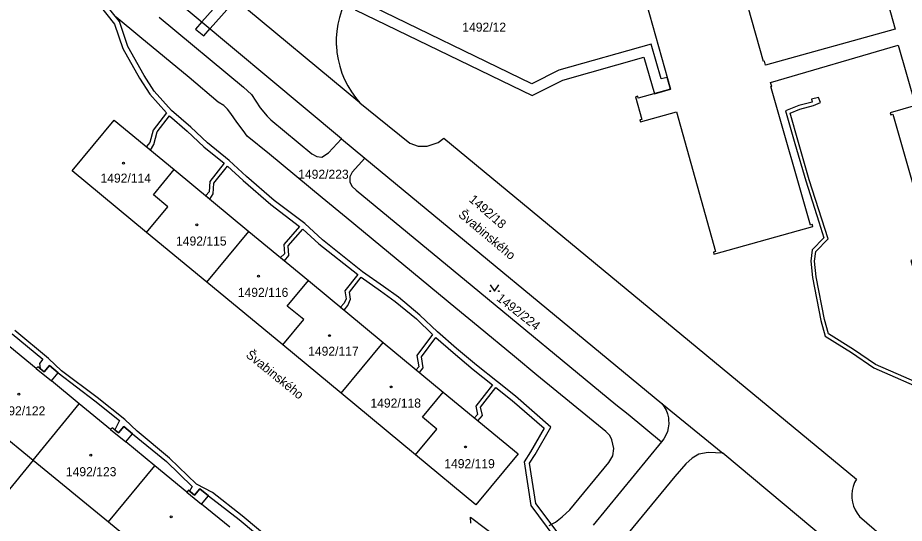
# Model space of a CAD drawing. Extents: x -869103 to -863415, y -1015889 to -1012477.
# Drawn here: x -865332.3 to -865165.9, y -1015166.3 to -1015071.4 of the extents above; entities that cross this region are included whole.
import ezdxf

# ---------------------------------------------------------------- set-up
doc = ezdxf.new("R2010")
doc.units = 0
for name, color, linetype in [('Hranice parcel', 7, 'Continuous'), ('Parcelní čísla', 7, 'Continuous'), ('Pop  PČ popisy', 7, 'Continuous'), ('Vnitřní kresba', 7, 'Continuous'), ('Věcná břemena k části', 7, 'Continuous'), ('Značky budov', 7, 'Continuous'), ('Značky kultur', 7, 'Continuous')]:
    doc.layers.add(name, color=color, linetype=linetype)

msp = doc.modelspace()

# ---------------------------------------------------------------- linework, layer by layer
at = {"layer": 'Hranice parcel'}
for p, q in [((-865268.08, -1015087.39), (-865296.05, -1015064.18)), ((-865191, -1015083.55), (-865167.09, -1015076.58)), ((-865271.51, -1015094.15), (-865267.14, -1015097.77)), ((-865267.14, -1015097.77), (-865211.39, -1015143.82)), ((-865302.92, -1015099.93), (-865288.9, -1015111.52)), ((-865296.8, -1015121.08), (-865288.9, -1015111.52)), ((-865288.9, -1015111.52), (-865277.74, -1015120.75)), ((-865296.8, -1015121.08), (-865308.13, -1015111.71)), ((-865282.56, -1015132.84), (-865296.8, -1015121.08)), ((-865277.74, -1015120.75), (-865263.71, -1015132.35)), ((-865271.61, -1015141.9), (-865282.56, -1015132.84)), ((-865271.61, -1015141.9), (-865263.71, -1015132.35)), ((-865263.71, -1015132.35), (-865252.43, -1015141.67)), ((-865343.48, -1015142.89), (-865329.39, -1015154.45)), ((-865257.63, -1015153.46), (-865271.61, -1015141.9)), ((-865329.39, -1015154.45), (-865320.73, -1015143.9)), ((-865211.39, -1015143.82), (-865199.97, -1015153.14)), ((-865211.48, -1015151.05), (-865224.31, -1015166.64)), ((-865329.39, -1015154.45), (-865334.65, -1015160.9)), ((-865329.39, -1015154.45), (-865315.24, -1015166.06)), ((-865315.24, -1015166.06), (-865306.58, -1015155.5)), ((-865315.24, -1015166.06), (-865301.16, -1015177.6)), ((-865174.3, -1015165.04), (-865158, -1015179.12))]:
    msp.add_line(p, q, dxfattribs=at)
for points in [[(-865271.51, -1015094.15), (-865305.23, -1015065.94), (-865312.77, -1015059.6), (-865326.86, -1015048.11)], [(-865168.92, -1015068.86), (-865167.61, -1015073.58), (-865191.94, -1015080.34), (-865192.15, -1015079.59), (-865192.34, -1015079.64), (-865199.57, -1015053.83)], [(-865217.1, -1015058.7), (-865209.82, -1015084.85), (-865215.85, -1015086.53), (-865215.95, -1015086.14), (-865216.34, -1015086.25), (-865215.16, -1015090.49), (-865215.54, -1015090.6), (-865215.44, -1015090.98), (-865208.64, -1015089.09), (-865201.35, -1015115.3), (-865201.74, -1015115.4), (-865201.63, -1015115.79), (-865183.05, -1015110.62), (-865183.15, -1015110.23), (-865183.54, -1015110.34), (-865190.97, -1015084.35), (-865190.78, -1015084.3), (-865191, -1015083.55)], [(-865269.82, -1015066.55), (-865270.48, -1015067.69), (-865271.06, -1015068.87), (-865271.54, -1015070.09), (-865271.93, -1015071.35), (-865272.22, -1015072.64), (-865272.41, -1015073.94), (-865272.5, -1015075.25), (-865272.5, -1015076.57), (-865272.49, -1015076.65), (-865272.38, -1015077.96), (-865272.17, -1015079.26), (-865271.86, -1015080.53), (-865271.45, -1015081.79), (-865270.95, -1015083), (-865270.36, -1015084.18), (-865269.68, -1015085.31), (-865268.92, -1015086.38), (-865268.08, -1015087.39)], [(-865232.57, -1015166.71), (-865231.34, -1015166.08), (-865230.14, -1015165.13), (-865228.7, -1015163.76), (-865221.39, -1015154.89), (-865220.63, -1015153.63), (-865220.43, -1015152.25), (-865220.77, -1015150.66), (-865221.19, -1015149.81), (-865221.92, -1015149.06), (-865234.85, -1015138.48), (-865239.08, -1015135.02), (-865245.87, -1015129.39), (-865250.06, -1015125.9), (-865259.84, -1015117.87), (-865264.16, -1015114.31), (-865270.68, -1015108.9), (-865275.15, -1015105.24), (-865285.07, -1015097.04), (-865289.24, -1015093.67), (-865289.96, -1015092.59), (-865291.17, -1015091.04), (-865292.3, -1015089.38), (-865292.91, -1015088.59), (-865293.64, -1015087.91), (-865294.66, -1015087.23), (-865300.14, -1015082.6), (-865309.39, -1015074.99), (-865313.8, -1015071.28)], [(-865305.74, -1015071.32), (-865289.91, -1015084.42), (-865288.45, -1015085.84), (-865286.8, -1015088.34), (-865285.51, -1015089.89), (-865284.81, -1015090.56), (-865277.09, -1015096.96), (-865276.19, -1015097.47), (-865275.23, -1015097.57), (-865273.94, -1015096.8), (-865271.51, -1015094.15)], [(-865167.09, -1015076.58), (-865163.82, -1015087.91), (-865168.57, -1015089.26), (-865168.46, -1015089.65), (-865168.07, -1015089.54), (-865160.58, -1015115.79), (-865164.66, -1015116.96), (-865163.43, -1015121.29), (-865159.34, -1015120.12), (-865151.91, -1015146.15), (-865152.29, -1015146.26), (-865152.18, -1015146.64), (-865137.09, -1015142.33)], [(-865268.08, -1015087.39), (-865264.84, -1015090), (-865258.71, -1015094.97), (-865257.13, -1015095.49), (-865255.48, -1015095.51), (-865253.4, -1015094.84), (-865252.31, -1015093.99), (-865174.86, -1015158)], [(-865308.13, -1015111.71), (-865322.09, -1015100.16), (-865314.19, -1015090.61), (-865302.92, -1015099.93)], [(-865267.14, -1015097.77), (-865269.55, -1015100.37), (-865269.97, -1015101.27), (-865269.98, -1015102.26), (-865269.5, -1015103.11), (-865268.79, -1015103.81), (-865247, -1015121.73), (-865220.05, -1015144.03), (-865217.75, -1015145.85), (-865211.48, -1015151.05)], [(-865308.13, -1015111.71), (-865304.15, -1015106.9), (-865306.84, -1015104.67), (-865302.92, -1015099.93)], [(-865282.56, -1015132.84), (-865278.62, -1015128.08), (-865281.7, -1015125.54), (-865277.74, -1015120.75)], [(-865320.73, -1015143.9), (-865325.98, -1015139.59), (-865324.71, -1015138.05), (-865326.33, -1015136.71), (-865327.32, -1015137.91), (-865328.51, -1015136.93), (-865328.8, -1015137.28), (-865334.83, -1015132.33)], [(-865257.63, -1015153.46), (-865253.64, -1015148.63), (-865256.34, -1015146.4), (-865252.43, -1015141.67)], [(-865252.43, -1015141.67), (-865238.4, -1015153.27), (-865246.3, -1015162.83), (-865257.63, -1015153.46)], [(-865306.58, -1015155.5), (-865312.03, -1015151.03), (-865310.76, -1015149.49), (-865312.38, -1015148.15), (-865313.37, -1015149.35), (-865314.57, -1015148.37), (-865314.85, -1015148.72), (-865320.73, -1015143.9)], [(-865211.39, -1015143.82), (-865210.95, -1015144.43), (-865210.6, -1015145.09), (-865210.34, -1015145.79), (-865210.18, -1015146.52), (-865210.14, -1015146.89), (-865210.12, -1015147.63), (-865210.2, -1015148.38), (-865210.38, -1015149.1), (-865210.66, -1015149.8), (-865211.03, -1015150.45), (-865211.48, -1015151.05)], [(-865199.97, -1015153.14), (-865202.75, -1015153.03), (-865204.49, -1015153.35), (-865205.75, -1015154.09), (-865206.92, -1015155.17), (-865208.96, -1015157.54), (-865222.1, -1015173.46), (-865234.89, -1015188.9)], [(-865084.68, -1015248.31), (-865085.99, -1015248.1), (-865132.19, -1015209.79), (-865171.97, -1015176.6), (-865199.97, -1015153.14)], [(-865292.5, -1015167.05), (-865297.78, -1015162.71), (-865296.52, -1015161.17), (-865298.14, -1015159.83), (-865299.12, -1015161.03), (-865300.25, -1015160.11), (-865300.54, -1015160.45), (-865306.58, -1015155.5)], [(-865174.86, -1015158), (-865175.23, -1015158.67), (-865175.51, -1015159.39), (-865175.69, -1015160.13), (-865175.77, -1015160.89), (-865175.76, -1015161.57), (-865175.66, -1015162.33), (-865175.45, -1015163.07), (-865175.16, -1015163.77), (-865174.77, -1015164.44), (-865174.3, -1015165.04)], [(-865247.26, -1015166.32), (-865247.35, -1015165.18), (-865241.71, -1015169.39)]]:
    msp.add_lwpolyline(points, dxfattribs=at)
at = {"layer": 'Vnitřní kresba'}
for p, q in [((-865328.8, -1015137.28), (-865325.98, -1015139.59)), ((-865314.85, -1015148.72), (-865312.03, -1015151.03)), ((-865300.54, -1015160.45), (-865297.78, -1015162.71))]:
    msp.add_line(p, q, dxfattribs=at)
at = {"layer": 'Věcná břemena k části'}
for points in [[(-865338.11, -1015050.51), (-865331.64, -1015056.15), (-865323.96, -1015062.3), (-865318.94, -1015066.46), (-865314.1, -1015072.62), (-865312.55, -1015077.19), (-865309.42, -1015082.75), (-865307.5, -1015085.78), (-865304.39, -1015089.24), (-865306.88, -1015092.49), (-865307.48, -1015094.85), (-865308.14, -1015095.61), (-865307.37, -1015096.25), (-865306.76, -1015095.23), (-865306.14, -1015092.85), (-865303.81, -1015089.8), (-865300.49, -1015092.69), (-865297.35, -1015095.64), (-865293.55, -1015098.74), (-865296.25, -1015102.14), (-865296.38, -1015104.11), (-865297.02, -1015104.81), (-865296.23, -1015105.46)], [(-865230.71, -1015168.44), (-865235.04, -1015162.59), (-865236.23, -1015155), (-865235.19, -1015153.4), (-865232.22, -1015148.25), (-865238.89, -1015142.48), (-865242.27, -1015139.79), (-865246.2, -1015136.65), (-865249.93, -1015133.52), (-865253.49, -1015130.38), (-865256.81, -1015127.22), (-865260.85, -1015123.88), (-865263.65, -1015121.84), (-865267.56, -1015119.13), (-865275.12, -1015113.08), (-865278.44, -1015110.04), (-865284.18, -1015105.71), (-865289.35, -1015101.23), (-865292.61, -1015098.21), (-865296.69, -1015094.88), (-865299.81, -1015091.95), (-865303.44, -1015088.81), (-865306.7, -1015085.18), (-865308.56, -1015082.23), (-865311.63, -1015076.79), (-865313.2, -1015072.14), (-865317.64, -1015066.52)], [(-865292.95, -1015066.76), (-865297.72, -1015072.17), (-865298.93, -1015073.55), (-865297.39, -1015074.83), (-865296.18, -1015073.45), (-865291.4, -1015068.03)], [(-865268.96, -1015069.93), (-865235.75, -1015086.03), (-865230, -1015083.11), (-865214.77, -1015078.81), (-865212.78, -1015085.67), (-865209.82, -1015084.85), (-865210.44, -1015082.62), (-865211.51, -1015082.88), (-865213.41, -1015076.35), (-865230.72, -1015081.24), (-865235.82, -1015083.8), (-865267.76, -1015068.31)], [(-865160.69, -1015141.15), (-865171.3, -1015136.49), (-865175.44, -1015133.7), (-865180.16, -1015130.75), (-865180.9, -1015128.06), (-865182.47, -1015120.06), (-865182.76, -1015117.13), (-865182.54, -1015115.3), (-865180.21, -1015112.91), (-865183.74, -1015101.83), (-865185.78, -1015094.85), (-865187.34, -1015089.3), (-865185.49, -1015088.55), (-865182.96, -1015087.9), (-865181.65, -1015087.35), (-865182.04, -1015086.36), (-865183.33, -1015086.71), (-865183.18, -1015087.24), (-865185.71, -1015087.89), (-865188.18, -1015088.88), (-865186.46, -1015095.05), (-865184.4, -1015102.03), (-865181.95, -1015109.7), (-865181.01, -1015112.73), (-865183.2, -1015114.98), (-865183.46, -1015117.13), (-865183.17, -1015120.16), (-865181.58, -1015128.22), (-865180.76, -1015131.19), (-865175.82, -1015134.28)], [(-865296.23, -1015105.46), (-865295.6, -1015104.45), (-865295.47, -1015102.44), (-865292.95, -1015099.26), (-865290.01, -1015101.97), (-865284.8, -1015106.49), (-865279.39, -1015110.58), (-865282.37, -1015113.98), (-865282.22, -1015115.73), (-865282.95, -1015116.44), (-865282.21, -1015117.05), (-865281.4, -1015116.05), (-865281.55, -1015114.26), (-865278.77, -1015111.09), (-865275.76, -1015113.84), (-865268.45, -1015119.6), (-865270.88, -1015122.7), (-865270.68, -1015124.17), (-865271, -1015125.01), (-865271.73, -1015125.72), (-865271.05, -1015126.28), (-865270.32, -1015125.45), (-865269.86, -1015124.27), (-865270.04, -1015122.92), (-865267.86, -1015120.14), (-865264.23, -1015122.66), (-865261.47, -1015124.68), (-865257.47, -1015127.96), (-865254.43, -1015130.87), (-865257.38, -1015134.84), (-865257.04, -1015136.92), (-865257.5, -1015137.48), (-865256.89, -1015137.99), (-865256.2, -1015137.16), (-865256.54, -1015135.04), (-865253.84, -1015131.41), (-865250.59, -1015134.28), (-865246.84, -1015137.43), (-865243.2, -1015140.33), (-865246.31, -1015144.32), (-865245.98, -1015145.87), (-865246.59, -1015146.5), (-865245.92, -1015147.05), (-865245.1, -1015146.11), (-865245.45, -1015144.52), (-865242.57, -1015140.82), (-865239.53, -1015143.26), (-865233.5, -1015148.45), (-865236.05, -1015152.88), (-865237.27, -1015154.78), (-865236, -1015162.99), (-865231.49, -1015169.06)], [(-865333.35, -1015130.74), (-865327.59, -1015135.51), (-865328.19, -1015136.31), (-865328.11, -1015137.26), (-865327.32, -1015137.91), (-865326.33, -1015136.71), (-865324.71, -1015138.05), (-865317.85, -1015143.31), (-865313.18, -1015147.03), (-865314.07, -1015148.78), (-865313.37, -1015149.35), (-865312.38, -1015148.15), (-865310.76, -1015149.49), (-865304.4, -1015154.74), (-865299.54, -1015159.42), (-865300.03, -1015160.29), (-865299.12, -1015161.03), (-865298.14, -1015159.83), (-865296.52, -1015161.17), (-865290.73, -1015165.61), (-865285, -1015170.41)], [(-865281.75, -1015171.96), (-865290.17, -1015164.91), (-865295.74, -1015160.51), (-865298.77, -1015158.94), (-865303.8, -1015154.06), (-865309.86, -1015149), (-865312.16, -1015146.81), (-865317.37, -1015142.67), (-865324.08, -1015137.67), (-865326.49, -1015135.39), (-865332.85, -1015130.12)], [(-865175.82, -1015134.28), (-865171.64, -1015137.11), (-865161.03, -1015141.77), (-865158.14, -1015143.78), (-865155.58, -1015146.35), (-865152.41, -1015148.21), (-865143.23, -1015145.36), (-865135.61, -1015142.98), (-865134.04, -1015148.82), (-865130.92, -1015157.36), (-865128.83, -1015164.28), (-865127.55, -1015166.54), (-865125.21, -1015174.03), (-865123.59, -1015177.77), (-865123.01, -1015178.87), (-865122.48, -1015180.64), (-865120.53, -1015187.2), (-865120.35, -1015187.82), (-865119.58, -1015189.99)]]:
    msp.add_lwpolyline(points, dxfattribs=at)
at = {"layer": 'Značky budov'}
for centre in [(-865312.44, -1015098.71), (-865298.69, -1015110.29), (-865287.11, -1015119.93), (-865273.79, -1015131.08), (-865262.21, -1015140.72), (-865332.07, -1015142.08), (-865248.25, -1015151.98), (-865318.59, -1015153.51), (-865303.5, -1015165.09)]:
    msp.add_circle(centre, 0.175, dxfattribs=at)
at = {"layer": 'Značky kultur'}
msp.add_lwpolyline([(-865243.61, -1015121.54), (-865242.81, -1015122.74), (-865242.01, -1015121.54)], dxfattribs=at)
for centre in [(-865243.61, -1015122.74), (-865242.01, -1015122.74)]:
    msp.add_circle(centre, 0.08, dxfattribs=at)

# ---------------------------------------------------------------- texts
at = {"layer": 'Parcelní čísla'}
for s, p in [('1492/12', (-865248.86, -1015074.03)), ('1492/223', (-865279.66, -1015101.64)), ('1492/114', (-865316.76, -1015102.37)), ('1492/115', (-865302.58, -1015114.18)), ('1492/116', (-865290.99, -1015123.81)), ('1492/117', (-865277.79, -1015134.86)), ('1492/118', (-865266.1, -1015144.6)), ('1492/122', (-865336.59, -1015146.05)), ('1492/119', (-865252.24, -1015155.97)), ('1492/123', (-865323.25, -1015157.48))]:
    msp.add_text(s, height=1.7, dxfattribs=at).set_placement(p)
for s, rotation, p in [('1492/18', 319, (-865247.74, -1015105.75)), ('1492/224', 322, (-865242.56, -1015124.36))]:
    msp.add_text(s, height=1.7, rotation=rotation, dxfattribs=at).set_placement(p)
at = {"layer": 'Pop  PČ popisy'}
for rotation, p in [(320, (-865249.74, -1015108.61)), (321, (-865289.61, -1015134.96))]:
    msp.add_text('Švabinského', height=1.7, rotation=rotation, dxfattribs=at).set_placement(p)

doc.saveas('drawing.dxf')
